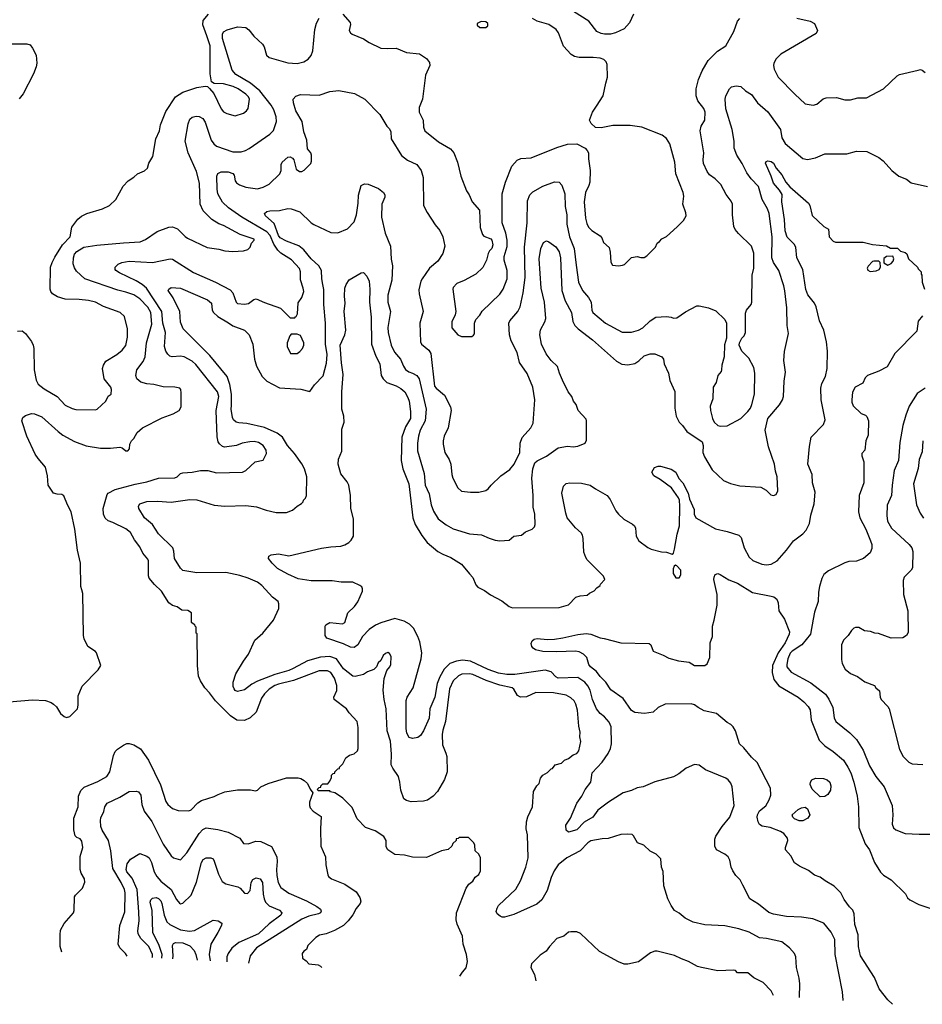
# Model space of a CAD drawing. Extents: x 997028 to 1115134, y 536408 to 618974.
# Tile 420 of 473: x 1097055 to 1104801, y 537019 to 545468. Entities that reach past the tile are written whole.
import ezdxf

# ---------------------------------------------------------------- set-up
doc = ezdxf.new("R2010")
doc.units = 0

msp = doc.modelspace()

# ---------------------------------------------------------------- linework, layer by layer
at = {"layer": '0CON10XD'}
for points in [[(1097035, 542796), (1097075, 542798), (1097105.5, 542775.5), (1097155, 542706), (1097170.5, 542675), (1097175.9, 542645.9), (1097180.2, 542465), (1097195.7, 542375.7), (1097211.9, 542341.9), (1097265, 542300.9), (1097375.9, 542235.9), (1097445, 542160), (1097505, 542131.2), (1097535, 542123.8), (1097705, 542120), (1097720, 542125), (1097792.5, 542195), (1097813.6, 542236.4), (1097840, 542255), (1097842.5, 542295), (1097836.7, 542315), (1097780.8, 542385), (1097764.4, 542475), (1097773.3, 542505), (1097795, 542537.5), (1097888.8, 542595), (1097935, 542633.8), (1097966.8, 542673.2), (1097980, 542745), (1097980, 542815), (1097955, 542920), (1097917.5, 542955), (1097775, 543008.1), (1097705, 543043.3), (1097645, 543058.5), (1097565, 543068.2), (1097445, 543070.5), (1097378.7, 543088.7), (1097336.7, 543115), (1097321.2, 543135), (1097316.2, 543155), (1097320, 543345), (1097332, 543385), (1097355, 543430), (1097422.5, 543535), (1097487.1, 543605), (1097501.1, 543688.9), (1097554.7, 543755.3), (1097585, 543781.1), (1097631.2, 543805), (1097765, 543844), (1097826.7, 543875), (1097878.8, 543925), (1097941.3, 544038.7), (1097985, 544086), (1098035, 544118), (1098065, 544146), (1098125, 544170), (1098152.5, 544195), (1098164.1, 544235.9), (1098196.7, 544295), (1098224, 544445), (1098255.7, 544514.3), (1098264, 544565), (1098308.7, 544681.3), (1098392.5, 544805), (1098455, 544847.5), (1098575, 544886.9), (1098645, 544898), (1098665, 544893.8), (1098685, 544878.8), (1098722, 544835), (1098783.4, 544703.4), (1098805, 544678.8), (1098832.7, 544662.7), (1098905, 544643.8), (1098975, 544666.2), (1099000, 544685), (1099015, 544707.5), (1099026.7, 544785), (1099018.5, 544805), (1098995, 544828.5), (1098930, 544875), (1098888, 544895), (1098805, 544916.9), (1098725, 544921.2), (1098701.2, 544935), (1098689.5, 545005), (1098688.5, 545245), (1098660.5, 545330.5), (1098626.7, 545425), (1098629.3, 545460.7), (1098674.5, 545515.5)], [(1099827.5, 545515), (1099891.2, 545445), (1099893.9, 545426.1), (1099883.3, 545375), (1099892.5, 545355), (1099907.5, 545345), (1100005, 545304.2), (1100055, 545272), (1100155, 545224), (1100215, 545220), (1100285, 545224.3), (1100375, 545185.8), (1100485, 545176), (1100545, 545136.7), (1100570.3, 545100.3), (1100575.6, 545075), (1100538, 544992), (1100510.7, 544785), (1100483.3, 544715), (1100484.4, 544675), (1100516, 544605), (1100520, 544545), (1100532, 544515), (1100650.2, 544420.2), (1100751.4, 544361.4), (1100781.9, 544325), (1100810.6, 544245), (1100840, 544125), (1100888.3, 543998.3), (1100913.3, 543965), (1100936.7, 543905), (1101000, 543835), (1101006.4, 543686.4), (1101026.1, 543626.1), (1101039.3, 543609.3), (1101098.3, 543588.3), (1101107, 543577), (1101116.1, 543536.1), (1101106.7, 543505), (1101086.7, 543485), (1101075, 543462.5), (1101062, 543405), (1101029.4, 543340.6), (1100970, 543285), (1100869.5, 543230.5), (1100807.5, 543205), (1100775, 543170), (1100771.2, 543155), (1100797.1, 542965), (1100790.8, 542935), (1100763.3, 542875), (1100762.5, 542825), (1100813.6, 542763.6), (1100845, 542750), (1100935, 542750), (1100948.3, 542761.7), (1100957.5, 542772.5), (1100958.8, 542865), (1100968.8, 542895), (1101005, 542933.3), (1101024.3, 542965.7), (1101175, 543113.8), (1101204.2, 543155), (1101237.8, 543245), (1101237.8, 543315), (1101212.5, 543405), (1101212.5, 543435), (1101237.4, 543522.6), (1101238.9, 543575), (1101228.1, 543635), (1101196.2, 543725), (1101196.2, 543975), (1101224.4, 544075), (1101277.5, 544212.5), (1101325, 544262), (1101355, 544275.8), (1101445, 544284), (1101665, 544370.8), (1101755, 544399.2), (1101835, 544403.8), (1101906.7, 544365), (1101925, 544346.7), (1101935.8, 544325), (1101935.7, 544274.3), (1101950.5, 544175), (1101947.5, 544075), (1101939.5, 544045), (1101909.6, 543985), (1101900.4, 543905), (1101910.5, 543765), (1101920.7, 543720.7), (1101936.8, 543686.8), (1101965, 543658), (1102035, 543614), (1102050.8, 543595), (1102066.2, 543555), (1102113.6, 543513.6), (1102123, 543473), (1102127, 543387), (1102143, 543363), (1102195, 543356.7), (1102229.3, 543360.7), (1102245, 543367.5), (1102305, 543426.7), (1102355, 543436.2), (1102385, 543426.2), (1102413.6, 543426.4), (1102438, 543442), (1102512.5, 543515), (1102525, 543550), (1102546.4, 543563.6), (1102565, 543587.5), (1102605, 543607.5), (1102698.3, 543691.7), (1102751.2, 543745), (1102773.8, 543785), (1102772.3, 543812.3), (1102747.1, 543885), (1102754, 543955), (1102748.6, 543985), (1102684.4, 544145), (1102677.1, 544245), (1102633.2, 544403.2), (1102605, 544450), (1102568.5, 544478.5), (1102395, 544545.6), (1102295, 544558.9), (1102145, 544558.9), (1102045, 544540.8), (1101995, 544544), (1101958.3, 544578.3), (1101946, 544605), (1101971.4, 544675), (1102003.8, 544726.2), (1102062.5, 544815), (1102084.2, 544925), (1102100, 544975), (1102096.2, 545085), (1102087.5, 545107.5), (1102067.5, 545127.5), (1102035, 545138), (1101975, 545144.3), (1101855, 545142.7), (1101815, 545153.5), (1101788.6, 545168.6), (1101721.7, 545241.7), (1101680, 545355), (1101659.2, 545385), (1101597.2, 545427.2), (1101495, 545456.5), (1101455, 545477.8)], [(1102323, 545517), (1102288.3, 545441.7), (1102241.5, 545388.5), (1102168.8, 545355), (1102125, 545342.7), (1102075, 545343.8), (1102045, 545349.5), (1102008.1, 545368.1), (1101940.5, 545455), (1101807.4, 545537.4)], [(1096965, 539614.4), (1097165, 539630.5), (1097276.6, 539626.6), (1097325, 539610), (1097345.5, 539595.5), (1097371.7, 539571.7), (1097405.9, 539515.9), (1097435, 539487.5), (1097455, 539480), (1097485, 539487.5), (1097550, 539555), (1097556.2, 539585), (1097556.7, 539665), (1097590.8, 539749.2), (1097729.5, 539890.5), (1097750, 539925), (1097713.3, 540035), (1097705, 540046.7), (1097638.8, 540088.8), (1097608, 540155), (1097602.5, 540185), (1097596.2, 540545), (1097588.8, 540575), (1097580, 540605), (1097577.5, 540805), (1097551.1, 540915), (1097529.2, 541095), (1097496, 541245), (1097464.1, 541304.1), (1097433, 541383), (1097415, 541392.5), (1097375, 541396.2), (1097345, 541406.2), (1097298.6, 541475), (1097292.5, 541555), (1097277.3, 541627.3), (1097212.2, 541702.2), (1097188.6, 541738.6), (1097115.6, 541895.6), (1097074.2, 542025), (1097082, 542055), (1097105, 542072), (1097155, 542089.2), (1097182.5, 542085), (1097245, 542059.4), (1097385, 541933.3), (1097424.2, 541904.2), (1097525, 541850), (1097625, 541811.8), (1097748.9, 541791.1), (1097835, 541791.5), (1097915, 541800), (1097935, 541793.8), (1097965, 541767.5), (1097981.7, 541768.3), (1097997.5, 541785), (1098000, 541825), (1098013.3, 541855), (1098033.3, 541875), (1098063.8, 541925), (1098108.8, 541965), (1098278.7, 542051.3), (1098373, 542087), (1098423.3, 542115), (1098440, 542145), (1098440, 542265), (1098437.5, 542295), (1098430, 542305), (1098385, 542316.2), (1098285, 542318.6), (1098205, 542337.8), (1098145, 542343.5), (1098095, 542357.5), (1098061.2, 542385), (1098051.1, 542415), (1098059.6, 542465), (1098113.5, 542536.5), (1098132.4, 542575), (1098143.4, 542696.6), (1098190, 542855), (1098181, 542955), (1098155, 543001.5), (1098085, 543073.8), (1098035, 543108), (1097965, 543131.3), (1097895.9, 543145.9), (1097614.7, 543244.7), (1097540.9, 543310.9), (1097525, 543338), (1097514.2, 543374.2), (1097515.3, 543424.7), (1097526.4, 543455), (1097545, 543477.8), (1097605, 543517.1), (1097715.4, 543534.6), (1097945, 543552.3), (1098088, 543562), (1098135, 543582.5), (1098235, 543650), (1098335, 543687.5), (1098365, 543690.8), (1098410, 543675), (1098475, 543606.7), (1098495, 543593.8), (1098663, 543513), (1098765, 543498.8), (1098815, 543483.8), (1098885, 543480), (1098975, 543483.8), (1099012.5, 543495), (1099032.5, 543515), (1099045, 543550), (1099067.5, 543575), (1099066.7, 543585), (1098945.4, 543625.4), (1098805, 543701.4), (1098765, 543715.7), (1098703.8, 543755), (1098628.3, 543828.3), (1098602.5, 543885), (1098596.4, 544066.4), (1098572.9, 544165), (1098499.5, 544325), (1098474.5, 544425), (1098499.1, 544575), (1098515, 544615.7), (1098535, 544632.2), (1098569.3, 544639.3), (1098595, 544637.3), (1098625, 544620), (1098645, 544587.5), (1098698.8, 544435), (1098721.9, 544401.9), (1098745, 544383.1), (1098885, 544334.4), (1098955, 544334.4), (1098993.3, 544345), (1099025, 544363.1), (1099202.5, 544485), (1099233.1, 544516.9), (1099257.5, 544595), (1099255.5, 544634.5), (1099234.6, 544695), (1099212.3, 544735), (1099115, 544858), (1099034.6, 544925), (1098909.4, 544999.4), (1098876.7, 545035), (1098795.9, 545305.9), (1098794.7, 545345), (1098805, 545364.4), (1098835, 545380.9), (1098925, 545406), (1098995, 545400), (1099021.3, 545381.3), (1099065, 545325.5), (1099138.8, 545258.8), (1099154, 545234), (1099172.7, 545165), (1099195, 545143.8), (1099355, 545098.5), (1099435, 545092.5), (1099494.6, 545105.4), (1099529.5, 545130.5), (1099555, 545161.2), (1099569.4, 545200.6), (1099586.5, 545385), (1099600.9, 545439.1), (1099625, 545480)], [(1101055, 545402.5), (1101072.5, 545415), (1101072.5, 545435), (1101055, 545450), (1101015, 545452), (1100980, 545435), (1100981.7, 545421.7), (1101005, 545402.5), (1101055, 545402.5)], [(1101831.7, 543361.7), (1101849.4, 543215), (1101885.8, 543145), (1101935.8, 543085), (1101959.2, 543045), (1101964.3, 542975), (1101974.2, 542955), (1102082, 542865), (1102225, 542788), (1102305, 542787.1), (1102365, 542804.2), (1102403.8, 542825), (1102465.5, 542884.5), (1102515, 542915.8), (1102605, 542922.5), (1102645, 542916), (1102665, 542906.2), (1102695, 542908.8), (1102767.7, 542962.3), (1102865, 543012), (1102885, 543014), (1102965, 542996.2), (1103029.2, 542969.2), (1103107.5, 542895), (1103120, 542865), (1103120, 542735), (1103102.3, 542677.7), (1103101.2, 542575), (1103080, 542505), (1103077.5, 542465), (1103075, 542450), (1103047.5, 542415), (1103033.3, 542355), (1103006.7, 542315), (1103003.3, 542215), (1102981.7, 542151.7), (1102982.5, 542115), (1102999.4, 542045), (1103015.6, 542015), (1103045, 541986), (1103065, 541980), (1103125, 541984), (1103245, 542046), (1103304, 542105), (1103325.4, 542134.6), (1103338.9, 542165), (1103360, 542255), (1103362.5, 542435), (1103356, 542485), (1103313.3, 542565), (1103252.5, 542625), (1103230, 542675), (1103232.5, 542695), (1103252.5, 542735), (1103273.6, 542756.4), (1103283.3, 542785), (1103285, 542950), (1103293.3, 542975), (1103331.2, 543025), (1103338, 543045), (1103340, 543275), (1103356.2, 543335), (1103356.2, 543465), (1103333.8, 543525), (1103223.2, 543633.2), (1103195, 543668.8), (1103185, 543692.5), (1103173, 543793), (1103170.8, 543885), (1103161.2, 543911.2), (1103117.7, 543967.7), (1103071.2, 544055), (1103023, 544103), (1102975.8, 544135.8), (1102954.2, 544164.2), (1102924.2, 544235), (1102920, 544265), (1102926.7, 544325), (1102894.4, 544515), (1102904.5, 544555.5), (1102935.8, 544605), (1102937.5, 544675), (1102926.2, 544705), (1102875, 544772.5), (1102860, 544815), (1102860, 544875), (1102881.2, 544955), (1102910.5, 545029.5), (1102942, 545085), (1102963, 545117), (1103043, 545197), (1103116.2, 545245), (1103183.1, 545366.9), (1103213.8, 545455), (1103235, 545477.5)], [(1103725, 545480), (1103840, 545455), (1103875.8, 545435), (1103900.6, 545375), (1103890.6, 545349.4), (1103587.7, 545172.3), (1103547.7, 545132.3), (1103527.8, 545095), (1103523.5, 545075), (1103529.5, 545045), (1103564.4, 544975), (1103708.2, 544828.2), (1103795, 544746.2), (1103865, 544735.8), (1103896.4, 544743.6), (1103951.3, 544788.7), (1103975, 544797.5), (1104065, 544800), (1104135, 544780), (1104185, 544780), (1104248.3, 544798.3), (1104323, 544797), (1104466.7, 544875), (1104585, 544986), (1104605, 544998), (1104765, 545036.2), (1104785, 545040), (1104800, 545035), (1104825.9, 545015.9)], [(1096965, 545262), (1097115, 545260), (1097145, 545251.2), (1097165.6, 545225), (1097196.5, 545165), (1097200.5, 545095), (1097196.2, 545063.8), (1097174.3, 545005), (1097085, 544831.2), (1097049.7, 544790.3)], [(1103748.5, 537077.9), (1103750, 537195), (1103744.4, 537244.4), (1103720, 537335), (1103716.8, 537426.8), (1103704, 537455), (1103661.2, 537505), (1103595.5, 537555.5), (1103463, 537583), (1103405, 537588.6), (1103315, 537638.9), (1103226.5, 537666.5), (1103105, 537692.9), (1102935, 537700), (1102835, 537724), (1102765, 537758), (1102715, 537802), (1102674.4, 537824.4), (1102645.8, 537865.8), (1102618, 537925), (1102584, 538035), (1102577.7, 538157.7), (1102563.3, 538195), (1102557, 538267), (1102518.3, 538308.3), (1102465, 538332.5), (1102412.5, 538385), (1102357.5, 538405), (1102323.3, 538465), (1102310, 538475), (1102275, 538480), (1102215, 538476.7), (1102105, 538441.2), (1102055, 538440), (1101955, 538421.4), (1101930, 538405), (1101863.7, 538336.3), (1101750.8, 538275), (1101674.7, 538215.3), (1101641.1, 538165), (1101617.1, 538107.1), (1101582.9, 537995), (1101535, 537916.2), (1101492.6, 537877.4), (1101295, 537789.2), (1101215, 537765.6), (1101195, 537765.7), (1101178, 537775), (1101152, 537795), (1101144.2, 537815), (1101151.4, 537845), (1101165, 537866), (1101311.7, 538008.3), (1101351.7, 538078.3), (1101397.5, 538195), (1101417.5, 538275), (1101412.7, 538472.7), (1101402.5, 538525), (1101404.2, 538585.8), (1101415, 538627.5), (1101456, 538715), (1101464, 538845), (1101493.3, 538895), (1101512.5, 538915), (1101525, 538960), (1101545, 538986.7), (1101585, 539007.5), (1101615, 539040), (1101626.4, 539043.6), (1101650, 539075), (1101705, 539087.5), (1101730, 539115), (1101765, 539127.5), (1101805, 539160), (1101835, 539170), (1101853.8, 539195), (1101870, 539275), (1101862, 539315), (1101864.3, 539355), (1101853.3, 539405), (1101842.4, 539542.4), (1101827.8, 539595), (1101812.6, 539622.6), (1101785, 539650), (1101745, 539672.2), (1101635, 539692.5), (1101485, 539695.3), (1101405, 539656.8), (1101353.8, 539653.8), (1101328.2, 539668.2), (1101295, 539724), (1101280, 539735), (1101175, 539758.2), (1101058.2, 539798.2), (1100945, 539848.1), (1100915.3, 539854.7), (1100849.2, 539850.8), (1100821.8, 539838.2), (1100775.9, 539794.1), (1100743.3, 539726.7), (1100710, 539445), (1100685, 539372.5), (1100680, 539335), (1100682.9, 539245), (1100713.3, 539175), (1100720, 539145), (1100722.5, 539015), (1100701.3, 538948.7), (1100639.2, 538845), (1100602.5, 538805), (1100555, 538771.4), (1100519.1, 538760.9), (1100415, 538757.5), (1100375, 538767.1), (1100352.3, 538782.3), (1100325.4, 538855.4), (1100318.5, 538925), (1100304.4, 538975), (1100256.5, 539045), (1100242.9, 539075), (1100244.7, 539164.7), (1100237.8, 539277.8), (1100209.6, 539365), (1100199.2, 539555), (1100181.5, 539635), (1100174.2, 539715.8), (1100183.8, 539815), (1100206.4, 539883.6), (1100232.5, 539915), (1100240, 539935), (1100242.5, 540005), (1100229.3, 540029.3), (1100215, 540037.5), (1100195, 540030), (1100175, 540012.5), (1100155, 539970), (1100130.7, 539949.3), (1100116.1, 539913.9), (1100095, 539893.3), (1100038.3, 539871.7), (1100005, 539848.8), (1099935, 539830.8), (1099915, 539835.8), (1099835, 539898.9), (1099773.4, 539983.4), (1099715, 540004.7), (1099635, 539998.6), (1099523.9, 539966.1), (1099400.3, 539899.7), (1099365, 539883.3), (1099245, 539850.4), (1099095, 539791.8), (1099047.1, 539765), (1098985, 539718.1), (1098925, 539704.4), (1098905, 539712.9), (1098894.4, 539725), (1098886.7, 539745), (1098886.4, 539783.6), (1098910, 539855), (1098974.5, 539965), (1099018.6, 540025), (1099073.3, 540145), (1099140, 540205), (1099233.3, 540315), (1099280, 540415), (1099280, 540455), (1099273.3, 540475), (1099225, 540514), (1099133.8, 540613.8), (1099095, 540641.1), (1099015, 540675.5), (1098945, 540698.1), (1098825, 540724.4), (1098575, 540720.9), (1098455, 540742.9), (1098435, 540761.4), (1098383.5, 540845), (1098378.6, 540908.6), (1098368.9, 540935), (1098245, 541055.5), (1098193.2, 541135), (1098127.1, 541195), (1098077.8, 541275), (1098074.4, 541295), (1098085.8, 541315), (1098145, 541334.7), (1098237, 541337), (1098355, 541326.8), (1098515, 541351.5), (1098575, 541348.2), (1098725, 541301.5), (1098815, 541293.1), (1098995, 541300), (1099087.4, 541287.4), (1099168.8, 541258.8), (1099255, 541240), (1099345, 541240), (1099395, 541258), (1099435, 541293.8), (1099473, 541317), (1099488.3, 541331.7), (1099490, 541345), (1099508.3, 541361.7), (1099517.5, 541385), (1099518.9, 541545), (1099497.9, 541615), (1099476.9, 541656.9), (1099413.6, 541745), (1099353.1, 541813.1), (1099309.2, 541885), (1099265, 541921.1), (1099155, 541970), (1099005, 542003.5), (1098935, 542007.7), (1098911.4, 542015), (1098889.5, 542035), (1098881.8, 542055), (1098869.4, 542125), (1098872.2, 542157.8), (1098873.3, 542255), (1098858, 542338), (1098835, 542405.7), (1098685.3, 542585.3), (1098456.9, 542815), (1098435, 542872.5), (1098429.1, 542965), (1098372.4, 543082.4), (1098330, 543145), (1098335, 543156.7), (1098355, 543169.2), (1098435, 543165.5), (1098665.3, 543065.2), (1098701.9, 543035), (1098706.9, 542975), (1098716.9, 542955), (1098755, 542922.7), (1098845.8, 542865.8), (1098885, 542840.9), (1098985, 542804.3), (1099023.1, 542765), (1099056.5, 542685), (1099069.4, 542555), (1099087.8, 542495), (1099136.8, 542406.8), (1099175.5, 542365.5), (1099285, 542308.6), (1099466.5, 542296.5), (1099545, 542277.5), (1099585.4, 542334.6), (1099658.3, 542411.7), (1099688.1, 542521.9), (1099692.7, 542595), (1099680.4, 542685), (1099680, 542865), (1099664.6, 543025), (1099666.1, 543153.9), (1099657.2, 543197.2), (1099648.5, 543245), (1099646.2, 543315), (1099622.7, 543355), (1099557.3, 543415), (1099492.1, 543492.1), (1099449.2, 543529.1), (1099345, 543566.4), (1099289.6, 543595), (1099275.9, 543615), (1099239.3, 543719.3), (1099164, 543785), (1099156, 543805), (1099175, 543821.4), (1099201.1, 543828.9), (1099285, 543831.5), (1099355, 543849.4), (1099385, 543845.6), (1099458.1, 543818.1), (1099555, 543725.7), (1099579.4, 543709.4), (1099725, 543642), (1099785, 543640), (1099867.3, 543672.7), (1099924, 543735), (1099944.3, 543795), (1099960, 543895), (1099961.2, 543961.2), (1099984, 544045), (1100015, 544060), (1100045, 544056), (1100135, 544019.2), (1100176, 543985), (1100188.6, 543965), (1100187.1, 543945), (1100162.9, 543885), (1100160, 543775), (1100190.8, 543635), (1100238, 543525), (1100243, 543413), (1100253.1, 543355), (1100248, 543232), (1100214.5, 543105.5), (1100214.4, 543045), (1100235.6, 542965), (1100214.5, 542825.5), (1100216.7, 542785), (1100241.8, 542675), (1100271.9, 542615), (1100324.2, 542554.2), (1100347.5, 542495), (1100365, 542467.8), (1100395, 542445.4), (1100425.3, 542435.3), (1100463.7, 542413.7), (1100483.2, 542385), (1100542.6, 542125), (1100534.8, 542025.2), (1100491.1, 541945), (1100476.9, 541895), (1100467.7, 541835), (1100468, 541768), (1100525.3, 541575.3), (1100533.1, 541475), (1100569.5, 541399.5), (1100587.1, 541305), (1100605, 541250), (1100645, 541184.4), (1100714, 541134), (1100775, 541099.4), (1100915, 541055.7), (1101018.3, 541048.3), (1101085, 541020), (1101135, 541003.3), (1101175, 540997.5), (1101255, 541002.5), (1101295, 541037.5), (1101360, 541045), (1101395, 541073.3), (1101453.9, 541096.1), (1101472.5, 541115), (1101480, 541135), (1101476.7, 541225), (1101460, 541285), (1101460, 541385), (1101448.8, 541535), (1101458.8, 541615), (1101476.7, 541665), (1101495, 541683.3), (1101575, 541721.8), (1101675, 541794.3), (1101755, 541810), (1101805.9, 541804.1), (1101845, 541808.8), (1101907.5, 541835), (1101919.3, 541860.7), (1101920, 542025), (1101915, 542040), (1101846.7, 542115), (1101830, 542165), (1101806.7, 542195), (1101793.3, 542235), (1101762, 542275), (1101712, 542375), (1101686.2, 542435), (1101671.2, 542491.2), (1101614.5, 542544.5), (1101572.3, 542602.3), (1101533.2, 542683.2), (1101519.7, 542765), (1101523.6, 542806.4), (1101561.9, 542875), (1101568.9, 542905), (1101558.1, 543045), (1101530, 543165), (1101513.3, 543415), (1101526.2, 543505), (1101550, 543555), (1101575, 543569.2), (1101595, 543562.5), (1101655, 543518.6), (1101685.2, 543475.2), (1101696.2, 543425), (1101708.6, 543145), (1101736.9, 543055), (1101790.5, 542955), (1101802.7, 542877.3), (1101818.9, 542845), (1101846.9, 542815), (1101970.8, 542720.8), (1102178, 542538), (1102222.6, 542512.6), (1102275, 542506.9), (1102333, 542517), (1102368.9, 542541.1), (1102413.8, 542585), (1102465, 542601.9), (1102505, 542600.6), (1102566.2, 542575), (1102578.8, 542555), (1102584.3, 542514.3), (1102622, 542435), (1102635, 542372.5), (1102676.8, 542276.8), (1102677.5, 542135), (1102688, 542065), (1102715, 542013.3), (1102743.8, 541985), (1102778.8, 541935), (1102912, 541845), (1102920.8, 541815), (1102917.5, 541755), (1102932.3, 541717.7), (1102998, 541605), (1103094.3, 541514.3), (1103155, 541488.8), (1103235, 541469.2), (1103415, 541456.2), (1103460.5, 541430.5), (1103500.5, 541390.5), (1103525, 541386.2), (1103547.5, 541395), (1103560, 541425), (1103556.2, 541545), (1103541.2, 541595), (1103533.8, 541655), (1103482.1, 541802.1), (1103453.1, 541945), (1103476.7, 542045), (1103575, 542162), (1103600.6, 542205), (1103610.6, 542235), (1103614.4, 542365), (1103625.6, 542445), (1103613.1, 542545), (1103619.7, 542620.3), (1103653.1, 542775), (1103641.1, 542845), (1103638.2, 542995), (1103622, 543142), (1103613.3, 543185), (1103569.5, 543315), (1103523.8, 543385), (1103510, 543425), (1103512.5, 543605), (1103485.5, 543805), (1103471.4, 543845), (1103426.7, 543926.7), (1103395, 544037.5), (1103333.1, 544103.1), (1103294.5, 544155), (1103255.4, 544235.4), (1103210, 544305), (1103187.1, 544365), (1103186.9, 544425), (1103170.6, 544525), (1103115, 544702.5), (1103108.1, 544785), (1103114.3, 544815), (1103146, 544875), (1103165, 544890.8), (1103205, 544900), (1103245, 544894), (1103285, 544858), (1103335.5, 544825.5), (1103385.6, 544755.6), (1103475, 544678.8), (1103585, 544526), (1103596.9, 544455), (1103624.3, 544405), (1103775, 544275.8), (1103815, 544268), (1103885, 544284), (1103965, 544316.2), (1104153.6, 544316.4), (1104235, 544338.8)], [(1100832.2, 537261.3), (1100854.2, 537295.8), (1100887.5, 537332.5), (1100898.8, 537385), (1100890, 537445), (1100860, 537535), (1100856, 537605), (1100807.8, 537707.8), (1100800, 537745), (1100804.3, 537805), (1100885.7, 538015), (1100908.8, 538051.2), (1100943.3, 538075), (1100965, 538110), (1100996.4, 538133.6), (1101010, 538165), (1101010, 538275), (1100996.4, 538306.4), (1100962.5, 538335), (1100960, 538385), (1100952.5, 538405), (1100905, 538450), (1100825, 538450), (1100818.3, 538441.7), (1100801.7, 538438.3), (1100800, 538425), (1100771.7, 538398.3), (1100762.5, 538375), (1100732.3, 538347.7), (1100675, 538336), (1100545, 538280), (1100425, 538282.5), (1100357.7, 538297.7), (1100275, 538304), (1100213.3, 538345), (1100200.7, 538370.7), (1100200, 538425), (1100179.5, 538459.5), (1100105, 538508), (1100023.3, 538535), (1099950.8, 538610.8), (1099909.3, 538709.3), (1099829.3, 538789.3), (1099774, 538824), (1099760, 538835), (1099723, 538843), (1099715, 538850), (1099615, 538850), (1099610, 538865), (1099625, 538880), (1099638.3, 538881.7), (1099640, 538895), (1099655, 538910), (1099698.3, 538911.7), (1099717, 538933), (1099730, 538965), (1099730, 538985), (1099745, 539000), (1099758.3, 539001.7), (1099760, 539015), (1099785, 539040), (1099798.3, 539041.7), (1099800, 539055), (1099828.3, 539081.7), (1099852.5, 539135), (1099885, 539157.5), (1099925, 539167.5), (1099952.5, 539195), (1099960, 539215), (1099960, 539395), (1099950, 539445), (1099880.9, 539520.9), (1099860, 539555), (1099752.2, 539635), (1099750.5, 539655), (1099776.7, 539713.3), (1099776.7, 539755), (1099757.2, 539817.2), (1099726.1, 539866.1), (1099695, 539879.6), (1099625, 539880.4), (1099403.6, 539796.4), (1099275, 539767.3), (1099245, 539755.2), (1099196.6, 539723.4), (1099155, 539682.2), (1099130, 539645), (1099108.2, 539585), (1099083.6, 539526.4), (1099033.2, 539476.8), (1098984.3, 539455.7), (1098917.6, 539457.6), (1098865, 539494.5), (1098735, 539624), (1098685, 539692), (1098644.2, 539735), (1098605.8, 539795), (1098590, 539835), (1098580, 539925), (1098577.5, 540197.5), (1098570, 540205), (1098570, 540255), (1098560, 540265), (1098558.3, 540278.3), (1098545, 540280), (1098530, 540295), (1098528.3, 540378.3), (1098497, 540397), (1098445, 540402.5), (1098405, 540430), (1098365, 540440), (1098335, 540463.3), (1098272, 540565), (1098210.3, 540620.3), (1098166.4, 540676.4), (1098160, 540695), (1098160, 540825), (1098155, 540840), (1098110.8, 540890.8), (1098085.7, 540945.7), (1098038.8, 541005), (1098005, 541066.7), (1097965, 541098), (1097855, 541152.9), (1097815, 541168.6), (1097789.4, 541189.4), (1097773.6, 541225), (1097770.9, 541275), (1097805.6, 541394.4), (1097815, 541406), (1097875, 541437.5), (1098046.4, 541483.6), (1098145, 541501.9), (1098245, 541532.9), (1098385, 541537.5), (1098405, 541546.2), (1098435, 541573.8), (1098455, 541580), (1098535, 541584.2), (1098605, 541600), (1098669.5, 541599.5), (1098745, 541580), (1098965.9, 541584.1), (1098995, 541600), (1099076.4, 541673.6), (1099145, 541687.5), (1099173.3, 541745), (1099171.2, 541775), (1099143.3, 541815), (1099105, 541839.2), (1099067.6, 541847.6), (1099030, 541845), (1098965, 541834.2), (1098916.6, 541813.4), (1098811.1, 541801.1), (1098795, 541805.6), (1098768.7, 541828.7), (1098757.8, 541845), (1098748.6, 541888.6), (1098742.2, 542115), (1098764.5, 542235), (1098751.5, 542275), (1098565, 542510), (1098535, 542538.5), (1098465, 542575.5), (1098435, 542581.2), (1098363.8, 542573.8), (1098341.9, 542581.9), (1098325, 542597.5), (1098309.5, 542625), (1098298.8, 542665), (1098304.7, 542784.7), (1098284.1, 542865), (1098274.7, 542965), (1098143.7, 543163.7), (1098106.5, 543196.5), (1098055, 543226.2), (1097910, 543295), (1097880.8, 543315), (1097874.2, 543325), (1097874, 543345), (1097900.3, 543369.7), (1097932.5, 543385), (1097995, 543396.5), (1098195, 543384.6), (1098345, 543415.5), (1098365, 543413.5), (1098545, 543297.8), (1098733.8, 543215), (1098859.7, 543149.7), (1098884.3, 543124.3), (1098912, 543045), (1098925, 543032.5), (1098985, 543027.5), (1099017, 543033), (1099065, 543067.5), (1099085, 543073.3), (1099155, 543040.8), (1099292.7, 542992.7), (1099375, 542910), (1099415, 542910), (1099421.7, 542918.3), (1099428.3, 542921.7), (1099437.5, 542945), (1099445, 543040), (1099476.8, 543083.2), (1099492.5, 543135), (1099488.6, 543165), (1099464, 543235), (1099465.6, 543305), (1099455, 543332), (1099387.7, 543407.7), (1099296.2, 543466.2), (1099270.5, 543490.5), (1099235, 543543.2), (1099204.1, 543615), (1099175, 543649.2), (1098961.1, 543775), (1098846.9, 543855), (1098795, 543902.9), (1098756.5, 543975), (1098749.5, 544015), (1098747.5, 544125), (1098755, 544148.8), (1098785, 544163.1), (1098845, 544163.1), (1098885, 544148), (1098896.2, 544135), (1098904, 544085), (1098915, 544068.8), (1098940.9, 544050.9), (1098995, 544030), (1099095, 544015.8), (1099145, 544032), (1099195, 544058), (1099286, 544145), (1099300, 544175), (1099300, 544225), (1099306, 544245), (1099355, 544290), (1099375, 544292), (1099395, 544280), (1099406, 544265), (1099428.8, 544185), (1099455, 544166.2), (1099475, 544166.7), (1099495, 544176.7), (1099552.5, 544235), (1099560, 544255), (1099560, 544305), (1099552.5, 544325), (1099525, 544360), (1099518.1, 544435), (1099493.5, 544505), (1099478.1, 544595), (1099425, 544686.7), (1099404.2, 544755), (1099401.2, 544785), (1099425, 544811.2), (1099465.8, 544825.8), (1099625, 544820), (1099715, 544852.5), (1099795, 544860), (1099927.5, 544835), (1100015.8, 544785.8), (1100145.8, 544655.8), (1100206, 544556), (1100226.7, 544535), (1100239.3, 544509.3), (1100242.5, 544445), (1100332.1, 544302.1), (1100383.4, 544263.4), (1100463.3, 544225), (1100499.2, 544175), (1100518.6, 544115), (1100521.2, 543875), (1100552, 543815), (1100619.3, 543709.3), (1100660.2, 543660.2), (1100685.4, 543605), (1100703.1, 543525), (1100687, 543463), (1100644.6, 543395.4), (1100573, 543337), (1100507.5, 543245), (1100497.5, 543225), (1100480.8, 543150.8), (1100482.9, 543115), (1100517.5, 542965), (1100490, 542865), (1100495.7, 542705), (1100504.2, 542685), (1100565, 542633.5), (1100582.6, 542602.6), (1100614.6, 542324.6), (1100627.5, 542305), (1100700, 542245), (1100751.9, 542145), (1100756.9, 542115), (1100731.4, 541965), (1100698.6, 541895), (1100688.6, 541855), (1100688.6, 541825), (1100704.2, 541755), (1100739.2, 541695), (1100754.2, 541655), (1100762.9, 541565), (1100772.5, 541535), (1100815, 541450), (1100846.7, 541423.3), (1100925, 541412.5), (1100995, 541412.5), (1101055, 541428), (1101075, 541441.2), (1101100, 541475), (1101182.9, 541555), (1101262.3, 541607.7), (1101297.5, 541655), (1101345.6, 541755), (1101351.1, 541835), (1101366.6, 541883.4), (1101442, 541965), (1101460, 542005), (1101477.1, 542205), (1101459.2, 542315), (1101411.3, 542431.3), (1101345.5, 542525.5), (1101322.8, 542612.8), (1101273.8, 542713.8), (1101259.5, 542765), (1101253.1, 542865), (1101262.2, 542885), (1101296.6, 542923.4), (1101331.1, 542965), (1101350.5, 543005), (1101376.2, 543125), (1101393.3, 543255), (1101387.3, 543515), (1101409.5, 543725), (1101413.3, 543915), (1101431.4, 543965), (1101458.3, 543991.7), (1101545, 544039.1), (1101645, 544077.8), (1101684.4, 544074.4), (1101707.7, 544047.7), (1101734.5, 543975), (1101737.3, 543865), (1101749.1, 543795), (1101750.9, 543715), (1101773.3, 543605), (1101814.7, 543505), (1101831.7, 543361.7)], [(1104235, 544338.8), (1104325, 544336), (1104427, 544287), (1104465, 544256.7), (1104538.8, 544175), (1104598.8, 544125), (1104665, 544098.8), (1104705, 544068.8), (1104845, 544037.5)], [(1104122.7, 537050.4), (1104121.2, 537055), (1104115.7, 537125), (1104054.3, 537445), (1104049.2, 537575), (1104019.1, 537639.1), (1103955.5, 537715.5), (1103862.4, 537752.4), (1103765, 537767.8), (1103635, 537771.5), (1103525, 537791.8), (1103485, 537807.8), (1103395, 537877.5), (1103321.2, 537925), (1103260.8, 538040.8), (1103237.3, 538087.3), (1103201.2, 538125), (1103175.8, 538165.8), (1103161.2, 538195), (1103148.8, 538255), (1103133.8, 538285), (1103105, 538308), (1103035, 538343.8), (1103020, 538375), (1103020.6, 538435), (1103029.3, 538460.7), (1103083.9, 538546.1), (1103149.4, 538625), (1103187.8, 538725), (1103170, 538885), (1103157.4, 538917.4), (1103135, 538944), (1103115, 538958.6), (1102940.3, 539030.3), (1102885, 539070), (1102845, 539076.7), (1102775, 539046.2), (1102712.3, 538997.7), (1102665, 538972), (1102505, 538929.2), (1102405, 538885.8), (1102355, 538876), (1102305, 538854), (1102235, 538834), (1102106.9, 538753.1), (1102017.5, 538685), (1101974.6, 538625), (1101899.2, 538580.8), (1101835, 538515.6), (1101765, 538496.2), (1101745, 538512.5), (1101742.5, 538555), (1101780.6, 538615), (1101835.5, 538745), (1101878.1, 538805), (1101906.4, 538863.6), (1101955.5, 538924.5), (1101968.6, 539005), (1102052.9, 539097.1), (1102105, 539170.8), (1102125.6, 539215), (1102133.1, 539255), (1102130.9, 539400.9), (1102115, 539441.2), (1102074.2, 539485), (1102035, 539515.6), (1102003.8, 539555), (1101970.8, 539635), (1101951.2, 539715), (1101932, 539752), (1101905, 539783.3), (1101844.6, 539824.6), (1101675, 539818.9), (1101655, 539830), (1101615, 539872.9), (1101565, 539886.7), (1101305, 539849.2), (1101235, 539848.4), (1101165, 539861.9), (1101075, 539891.7), (1100925, 539963.1), (1100855, 539971.9), (1100802, 539965), (1100746.1, 539943.9), (1100698.2, 539895), (1100659.6, 539830.4), (1100638.2, 539771.8), (1100616.8, 539655), (1100574.6, 539555), (1100570, 539475), (1100520.8, 539365), (1100495, 539325.6), (1100470.9, 539309.1), (1100425, 539299.4), (1100397.9, 539307.9), (1100378.1, 539345), (1100371.5, 539385), (1100370.5, 539625), (1100380, 539655), (1100432.2, 539735), (1100501.4, 539985), (1100505.6, 540035), (1100488.3, 540128.3), (1100472.5, 540175), (1100435, 540245.7), (1100399.8, 540279.8), (1100355, 540307.1), (1100275, 540328.6), (1100155, 540291.9), (1100108, 540272), (1100054.6, 540235.4), (1099997.1, 540175), (1099957.8, 540105), (1099925, 540079.5), (1099895, 540083.6), (1099835, 540112.2), (1099691.2, 540161.2), (1099676.7, 540185), (1099676.4, 540263.6), (1099683.3, 540275), (1099715, 540295.6), (1099825, 540283.8), (1099845, 540296.7), (1099871.3, 540378.7), (1099926.9, 540433.1), (1099956.1, 540473.9), (1099997.5, 540565), (1099998, 540585), (1099990.5, 540600.5), (1099974.2, 540614.2), (1099915, 540640.8), (1099812.6, 540642.6), (1099735, 540654.4), (1099555, 540654.4), (1099445, 540671.1), (1099355, 540710.6), (1099268, 540758), (1099221.4, 540805), (1099190, 540845), (1099193.8, 540865), (1099212.7, 540877.3), (1099275, 540885.5), (1099365, 540866.2), (1099645, 540932.9), (1099725, 540945.6), (1099810.3, 540949.7), (1099845, 540960.8), (1099879.1, 540980.9), (1099899.1, 541000.9), (1099918.8, 541035), (1099920, 541185), (1099895.7, 541275), (1099893.1, 541385), (1099878.1, 541475), (1099865, 541502), (1099810.2, 541570.2), (1099787.1, 541655), (1099791.7, 541698.3), (1099818, 541765), (1099820, 541955), (1099840, 542015), (1099836.7, 542065), (1099820, 542125), (1099820, 542275), (1099830, 542425), (1099815.4, 542525), (1099804.7, 542675), (1099845.8, 542764.2), (1099852.3, 542805), (1099839.1, 542965), (1099846.7, 543035), (1099841.1, 543095), (1099844.5, 543165.5), (1099855.8, 543195), (1099883.5, 543236.5), (1099985, 543295.7), (1100005, 543298.6), (1100035, 543268), (1100054.5, 543224.5), (1100060, 543155), (1100057.2, 543045), (1100071.5, 542915), (1100073.1, 542685), (1100111.1, 542581.1), (1100144.7, 542514.7), (1100157.8, 542415), (1100173.3, 542385), (1100206.1, 542356.1), (1100285, 542325.5), (1100325, 542303.1), (1100359.4, 542275), (1100386.5, 542225), (1100396.5, 542195), (1100410, 542105), (1100407.5, 542045), (1100365.3, 541974.7), (1100335.6, 541884.4), (1100327.5, 541685), (1100342, 541615), (1100395.4, 541485), (1100429.4, 541195), (1100448.6, 541135), (1100505, 541042), (1100551.4, 540981.4), (1100643.8, 540905), (1100685, 540881.4), (1100754.5, 540854.5), (1100845, 540796), (1100913.9, 540713.9), (1100942.8, 540682.8), (1100969.7, 540619.7), (1100987.6, 540597.6), (1101045, 540569.2), (1101095, 540532), (1101192.3, 540482.3), (1101255, 540433.8), (1101285, 540422), (1101685, 540423.8), (1101763.6, 540446.4), (1101827.3, 540512.7), (1101863.6, 540523.6), (1101925, 540530), (1101945, 540547.5), (1101985, 540567.5), (1102007, 540593), (1102036.4, 540613.6), (1102040, 540625), (1102077.5, 540665), (1102065, 540692.5), (1101925, 540833.3), (1101913, 540853), (1101895, 540900), (1101891.9, 541015), (1101885.6, 541045), (1101874.3, 541065), (1101825, 541109.2), (1101754.4, 541195), (1101741.5, 541235), (1101708.6, 541405), (1101721.2, 541465), (1101745, 541487.1), (1101775, 541492.9), (1101875, 541492.5), (1101950, 541475), (1101995, 541441.2), (1102095.9, 541385.9), (1102122.3, 541352.3), (1102172, 541255), (1102193.8, 541225), (1102240.9, 541180.9), (1102315, 541140), (1102330, 541125), (1102340, 541105), (1102344, 541035), (1102368.8, 540995), (1102445, 540938), (1102475, 540924), (1102562.3, 540902.3), (1102605, 540898.8), (1102655, 540882.5), (1102665, 540890), (1102675.6, 540924.4), (1102697.8, 541052.2), (1102717.8, 541125), (1102720.8, 541295), (1102716.2, 541345), (1102710, 541365), (1102650, 541450), (1102552.3, 541522.3), (1102497.5, 541555), (1102480, 541585), (1102504.1, 541625.9), (1102535, 541636.2), (1102555, 541636.2), (1102645, 541610.8), (1102685, 541586.2), (1102712.5, 541532.5), (1102746.2, 541495), (1102792.5, 541405), (1102804, 541355), (1102843.3, 541265), (1102843.9, 541223.9), (1102856.7, 541195), (1103025, 541098.6), (1103126.8, 541076.8), (1103226.7, 541045), (1103245.6, 541025.6), (1103272, 540935), (1103316, 540855), (1103347.8, 540827.8), (1103423.3, 540795), (1103465, 540790.5), (1103505, 540796.5), (1103555.3, 540824.7), (1103635, 540915.8), (1103695, 540996), (1103774.5, 541055.5), (1103805, 541088), (1103832.5, 541145), (1103844.4, 541215.6), (1103874.2, 541315), (1103880.8, 541415), (1103860, 541495), (1103856, 541565), (1103820, 541655), (1103832.2, 541805), (1103847.5, 541885), (1103952.5, 541995), (1103967.5, 542035), (1103933.1, 542205), (1103929.5, 542305), (1103938.1, 542345), (1103970.8, 542405), (1103984.3, 542475), (1103986.9, 542625), (1103980, 542705), (1103956, 542805), (1103920, 542885), (1103891.4, 543005), (1103876.3, 543036.3), (1103817.6, 543107.6), (1103802.1, 543152.1), (1103776.7, 543325), (1103725.6, 543425), (1103716.3, 543516.3), (1103702, 543542), (1103642.6, 543602.6), (1103624.4, 543655), (1103619.2, 543755), (1103595.7, 543904.3), (1103598.8, 543968.8), (1103575.6, 544005.6), (1103523.1, 544065), (1103504.3, 544125), (1103454, 544236), (1103460, 544250), (1103475, 544256), (1103505, 544250.8), (1103525, 544238), (1103546, 544195), (1103595, 544136.2), (1103629.2, 544075), (1103663, 544033), (1103825.8, 543895), (1103835.8, 543875), (1103855, 543787.5), (1103955, 543693.3), (1103995, 543670), (1104002.5, 543605), (1104035, 543567.5), (1104055, 543560), (1104295, 543560), (1104375, 543540), (1104495, 543528), (1104528.3, 543508.3), (1104587, 543507), (1104613, 543483), (1104655, 543470), (1104668.3, 543458.3), (1104682.5, 543415), (1104760, 543345), (1104765, 543330), (1104790, 543305), (1104790, 543285), (1104797.5, 543275), (1104800, 543215), (1104820, 543155)], [(1104355, 543306.7), (1104405, 543312), (1104430, 543325), (1104442.5, 543345), (1104440, 543385), (1104427.5, 543397.5), (1104385, 543397.5), (1104375, 543392.5), (1104337, 543353), (1104327.5, 543335), (1104335, 543317.5), (1104355, 543306.7)], [(1104505, 543362.5), (1104532.5, 543375), (1104550, 543395), (1104557.5, 543415), (1104548.3, 543438.3), (1104493, 543437), (1104471.7, 543418.3), (1104471.7, 543381.7), (1104505, 543362.5)], [(1104802.3, 542927.7), (1104765, 542880), (1104753.6, 542796.4), (1104565.9, 542604.1), (1104499.7, 542490.3), (1104429.1, 542450.9), (1104331.2, 542415), (1104310.8, 542395), (1104291.2, 542348.8), (1104223.8, 542315), (1104203.3, 542273.3), (1104196.4, 542206.4), (1104196.7, 542185), (1104207.5, 542155), (1104275, 542087.5), (1104313.6, 542073.6), (1104323.9, 542063.9), (1104340, 542025), (1104335.8, 541904.2), (1104316.7, 541855), (1104307, 541773), (1104282.5, 541745), (1104283.3, 541725), (1104300, 541675), (1104300, 541495), (1104260, 541385), (1104252.9, 541245), (1104264.2, 541195), (1104316.3, 541096.3), (1104357.6, 540997.6), (1104367.5, 540965), (1104368.9, 540931.1), (1104355, 540894.2), (1104296.7, 540845), (1104235, 540820.8), (1104171.2, 540818.8), (1104135, 540808), (1103995, 540738), (1103955, 540706.7), (1103937.9, 540672.1), (1103920, 540605), (1103910.5, 540555), (1103907.5, 540475), (1103875.6, 540385), (1103865.4, 540324.6), (1103841.2, 540195), (1103766.7, 540105), (1103685, 540050.7), (1103668.3, 540031.7), (1103646.7, 539985), (1103637.5, 539935), (1103639.7, 539915), (1103675, 539870.4), (1103845, 539777.5), (1103969.2, 539679.2), (1103997.6, 539637.6), (1104032.5, 539565), (1104043.9, 539476.1), (1104060, 539445), (1104179.1, 539349.1), (1104235, 539291.2), (1104295, 539198.8), (1104346.7, 539065), (1104403.1, 538975), (1104474.2, 538885), (1104542.9, 538725), (1104546.9, 538645), (1104542, 538565), (1104554.3, 538534.3), (1104573.3, 538515), (1104655, 538483.8), (1104775, 538480), (1104865, 538480)], [(1099435, 542603.3), (1099459.5, 542620.5), (1099482.3, 542647.7), (1099494, 542675), (1099492, 542695), (1099465, 542757.5), (1099435, 542770), (1099385, 542770), (1099372.5, 542755), (1099348.8, 542695), (1099348.8, 542665), (1099380, 542605), (1099435, 542603.3)], [(1104825, 542306.9), (1104758.1, 542261.9), (1104689.3, 542150.7), (1104659.2, 542075), (1104634.6, 541985.4), (1104608.6, 541841.4), (1104597.3, 541685), (1104560.9, 541599.1), (1104543.4, 541473.4), (1104535.9, 541384.1), (1104498.6, 541301.4), (1104496.2, 541215), (1104503.8, 541165), (1104535.7, 541105), (1104688.6, 540965), (1104710, 540935), (1104720, 540905), (1104716.2, 540765), (1104705.8, 540744.2), (1104646.4, 540683.6), (1104636.7, 540655), (1104640, 540535), (1104676.2, 540395), (1104679.3, 540210.7), (1104665.9, 540184.1), (1104635, 540162.5), (1104535, 540160), (1104425, 540200), (1104395, 540203.3), (1104357.7, 540217.7), (1104305, 540223.8), (1104255, 540251.2), (1104226.4, 540253.6), (1104212.5, 540247.5), (1104192.5, 540227.5), (1104166.2, 540185), (1104125, 540143.8), (1104107.3, 540102.7), (1104107.3, 539977.3), (1104112.9, 539945), (1104138.8, 539895), (1104185, 539856.7), (1104245, 539833.3), (1104307.5, 539785), (1104390, 539755), (1104403.6, 539733.6), (1104435, 539710), (1104440, 539655), (1104447.5, 539635), (1104505.9, 539575.9), (1104517.5, 539555), (1104604.5, 539204.5), (1104636.6, 539146.6), (1104685, 539098), (1104715, 539084), (1104805, 539075.8)], [(1104804.4, 541855), (1104798.7, 541761.3), (1104775.4, 541694.6), (1104765, 541617.5), (1104725.6, 541485), (1104750.8, 541305), (1104782, 541235), (1104811.1, 541191.1)], [(1102715, 540680), (1102730, 540705), (1102730, 540745), (1102695, 540782.5), (1102683, 540787), (1102671.7, 540778.3), (1102663.9, 540756.1), (1102663.8, 540715), (1102685, 540680), (1102715, 540680)], [(1104545.9, 537019), (1104506.7, 537056.7), (1104432.2, 537152.2), (1104390.3, 537250.3), (1104271.9, 537435), (1104254.4, 537515), (1104251.1, 537615), (1104220.8, 537705), (1104217.5, 537795), (1104205.7, 537825.7), (1104176.2, 537855), (1104129.5, 537919.5), (1104103.3, 537975), (1104045, 538033.3), (1103967.7, 538077.7), (1103925, 538110), (1103875, 538126.7), (1103825, 538166.2), (1103745.8, 538205.8), (1103705, 538233.8), (1103671.7, 538291.7), (1103628, 538345), (1103626, 538365), (1103646.9, 538425), (1103644.4, 538445), (1103613.6, 538483.6), (1103582.9, 538502.9), (1103495, 538536.5), (1103426.4, 538546.4), (1103405, 538562), (1103392.5, 538585), (1103383.1, 538625), (1103385.6, 538645), (1103405, 538678), (1103459.1, 538720.9), (1103488, 538775), (1103500, 538815), (1103497.5, 538875), (1103385, 539093.8), (1103335, 539139.2), (1103269.5, 539219.5), (1103232.9, 539255), (1103198, 539365), (1103179.1, 539399.1), (1103159.1, 539419.1), (1103125, 539438), (1103035, 539513.3), (1102928.3, 539538.3), (1102877.5, 539565), (1102845, 539590), (1102816.1, 539596.1), (1102595, 539596), (1102533.3, 539565), (1102492.7, 539527.3), (1102416.4, 539513.6), (1102335, 539521.9), (1102305, 539539.2), (1102235, 539642.5), (1102127.8, 539717.8), (1102083.9, 539783.9), (1102035, 539830.6), (1102004.1, 539874.1), (1101952.7, 539915), (1101940, 539935), (1101920.6, 539995), (1101893.8, 540023.8), (1101855, 540043.3), (1101825, 540049.5), (1101665, 540043.1), (1101545, 540047.1), (1101481.4, 540061.4), (1101460, 540075), (1101449.7, 540089.7), (1101444.3, 540115), (1101452.8, 540137.2), (1101468.7, 540151.3), (1101495, 540159.4), (1101585, 540150.5), (1101645, 540152.2), (1101717.4, 540162.6), (1101845, 540192.9), (1101915, 540201.5), (1101955, 540196.7), (1102037.5, 540165), (1102069.4, 540159.4), (1102215, 540120), (1102456.1, 540116.1), (1102472.5, 540105), (1102490.7, 540050.7), (1102575.9, 540015.9), (1102625, 539988.8), (1102707.3, 539967.3), (1102800, 539955), (1102845, 539926.7), (1102935, 539927.5), (1102955, 539940), (1102976.2, 539995), (1102980.5, 540119.5), (1103000, 540175), (1103000, 540265), (1103016.2, 540315), (1103041.1, 540445), (1103040.5, 540535), (1103012.9, 540665), (1103014.3, 540685.7), (1103024.1, 540705.9), (1103045, 540716.2), (1103065, 540708), (1103140.6, 540660.6), (1103215, 540632), (1103345, 540552.9), (1103505, 540520), (1103525.6, 540515.6), (1103553.8, 540495), (1103563.8, 540465), (1103570, 540395), (1103618, 540325), (1103660.6, 540215), (1103657.8, 540195), (1103625, 540121.9), (1103564.3, 540035.7), (1103514.5, 539925), (1103511.8, 539865), (1103527.4, 539807.4), (1103570.8, 539750.8), (1103735.8, 539655), (1103785, 539615.6), (1103821.1, 539575), (1103838.1, 539545), (1103847.6, 539457.6), (1103916.9, 539286.9), (1103965, 539237.1), (1104035, 539189.4), (1104125, 539114.3), (1104163.3, 539053.3), (1104187.3, 539005), (1104213.8, 538925), (1104241.5, 538805), (1104253.1, 538715), (1104257.5, 538535), (1104311.4, 538395), (1104348, 538345), (1104391.4, 538235), (1104443.2, 538153.2), (1104468.3, 538128.3), (1104535, 538086), (1104655.7, 537965.7), (1104675, 537933.3), (1104694.3, 537914.3), (1104772.5, 537875), (1104875, 537840.8)], [(1097415.8, 537465.1), (1097403.1, 537515), (1097401.1, 537615), (1097405.6, 537654.4), (1097437.3, 537712.7), (1097516.7, 537805), (1097523.3, 537825), (1097525, 537940), (1097533.6, 537956.4), (1097592.5, 538015), (1097613.6, 538066.4), (1097611.2, 538095), (1097580.8, 538145), (1097572.9, 538175), (1097573, 538287), (1097596, 538365), (1097589.3, 538419.3), (1097575, 538440), (1097545, 538450), (1097530, 538465), (1097520, 538515), (1097520, 538615), (1097557.1, 538715), (1097560.6, 538805), (1097579.4, 538855), (1097608.6, 538881.4), (1097725, 538930), (1097801.1, 538975), (1097827.7, 539015), (1097860.4, 539155), (1097875, 539187.1), (1097895, 539209.4), (1097945, 539241.9), (1097975, 539255.7), (1097995, 539257.5), (1098034.3, 539244.3), (1098091.2, 539211.2), (1098159.2, 539115), (1098262.8, 538902.8), (1098310, 538760), (1098326, 538735), (1098365, 538699.2), (1098415, 538680.8), (1098505, 538679.2), (1098525, 538687.5), (1098583.5, 538746.5), (1098615, 538767.5), (1098725, 538802.2), (1098759.2, 538819.2), (1098815, 538841.5), (1098925, 538859.5), (1099035, 538860), (1099079.3, 538850.7), (1099095, 538857.5), (1099123.9, 538886.1), (1099187.5, 538915), (1099343.6, 538963.6), (1099445, 538963.8), (1099467.7, 538957.7), (1099495, 538938.8), (1099524.1, 538914.1), (1099546.4, 538866.4), (1099570, 538835), (1099542, 538755), (1099542, 538725), (1099548.8, 538705), (1099573.3, 538675), (1099641.7, 538631.7), (1099636.7, 538525), (1099640, 538375), (1099678, 538285), (1099682.5, 538215), (1099699.7, 538129.7), (1099706.2, 538115), (1099730, 538095), (1099845, 538050), (1099942.8, 537982.8), (1099975, 537936.2), (1099983.3, 537905), (1099976.5, 537885), (1099941.7, 537841.7), (1099914, 537786), (1099874.2, 537735), (1099833.4, 537696.6), (1099757.6, 537652.4), (1099685, 537624), (1099627.7, 537612.3), (1099595, 537593.3), (1099527.5, 537525), (1099515, 537490), (1099493.6, 537476.4), (1099480, 537455), (1099482.5, 537415), (1099513, 537393), (1099535, 537367.5), (1099615, 537357.5), (1099636.4, 537346.4), (1099648.1, 537334.7)], [(1103925, 538800), (1103854.5, 538864.5), (1103839.2, 538905), (1103840.8, 538925), (1103854.4, 538945.6), (1103885, 538958.6), (1103952.4, 538957.6), (1103985, 538945.6), (1104007.1, 538925), (1104017.5, 538895), (1104014.1, 538855.9), (1103989.7, 538820.3), (1103965, 538801.2), (1103925, 538800)], [(1097978.4, 537432.5), (1097962.5, 537455), (1097914, 537505), (1097900, 537535), (1097913.3, 537695), (1097957.4, 537812.6), (1097958.7, 537975), (1097953.2, 538005), (1097925.3, 538065), (1097854.6, 538185), (1097836.5, 538335), (1097818.1, 538425), (1097763.1, 538513.1), (1097750.6, 538545), (1097747.1, 538595), (1097751.7, 538618.3), (1097777.4, 538672.6), (1097785.6, 538715), (1097805, 538744.3), (1097913.7, 538796.3), (1097993.3, 538845), (1098052.8, 538847.2), (1098075, 538842.2), (1098094.7, 538814.7), (1098103.9, 538735), (1098123.8, 538675), (1098187.4, 538587.4), (1098285, 538394), (1098353.5, 538293.5), (1098375, 538276.2), (1098435, 538257.5), (1098490.2, 538319.8), (1098595, 538485.7), (1098625, 538518.1), (1098655, 538532.9), (1098755, 538519.2), (1098845, 538497.5), (1098945, 538443.3), (1098975, 538400), (1099015, 538397.5), (1099080.5, 538419.5), (1099125, 538415.8), (1099214.5, 538374.5), (1099260.6, 538285), (1099265.6, 538245), (1099257.3, 538175), (1099260.4, 538125), (1099273.2, 538065), (1099295, 538022.5), (1099365, 537973.3), (1099515, 537906.9), (1099605, 537858), (1099635, 537836.2), (1099641.7, 537818.3), (1099637.5, 537805), (1099620, 537795), (1099535, 537776.8), (1099475, 537750.4), (1099087.8, 537505), (1099033.1, 537435), (1099018, 537372.4)], [(1103775, 538593.3), (1103744.6, 538594.6), (1103705, 538610.6), (1103688.6, 538625), (1103684.4, 538645), (1103735, 538690), (1103765, 538705.8), (1103795, 538711.2), (1103815, 538697.5), (1103835.7, 538645), (1103820, 538615), (1103775, 538593.3)], [(1098191.4, 537420.2), (1098193, 537425), (1098193.9, 537445), (1098164, 537515), (1098095, 537582.5), (1098072.7, 537622.7), (1098069.2, 537650.8), (1098078.6, 537735), (1098077.2, 537812.8), (1098061.6, 538005), (1098020.6, 538100.6), (1097975.3, 538155), (1097968.2, 538175), (1097976.3, 538223.6), (1098005, 538265.7), (1098085, 538313.8), (1098145, 538291.4), (1098165, 538276.9), (1098185.3, 538235.3), (1098209.3, 538155), (1098231.5, 538115), (1098265, 538076.4), (1098353.2, 538003.2), (1098399.1, 537919.1), (1098425, 537886.7), (1098435, 537882.5), (1098455, 537886.7), (1098525.6, 537955), (1098571.8, 538068.2), (1098615.5, 538235), (1098628.8, 538261.2), (1098655, 538276.9), (1098695, 538275.7), (1098715, 538266), (1098725, 538246.7), (1098761.2, 538135), (1098793.2, 538073.2), (1098825, 538053.8), (1098927.7, 538027.7), (1098946.9, 538015), (1098985, 537971.9), (1099008.8, 537971.2), (1099033.3, 537995), (1099040.5, 538065), (1099055, 538091.1), (1099085, 538103.8), (1099117.1, 538095), (1099139.5, 538065), (1099144.6, 537965), (1099152.1, 537925), (1099165, 537895.8), (1099195.8, 537865), (1099285, 537826.5), (1099305.7, 537805), (1099296.9, 537785), (1099195, 537710.4), (1099105, 537623.6), (1098935, 537548.2), (1098875, 537499.4), (1098842.7, 537455), (1098832.9, 537425), (1098833, 537383.1)], [(1098274.3, 537415.4), (1098276.9, 537445), (1098250.2, 537525), (1098197.5, 537635), (1098190.4, 537825), (1098175.7, 537895), (1098180.8, 537915), (1098195, 537929.2), (1098225, 537934.4), (1098246.4, 537926.4), (1098265, 537905.7), (1098273.8, 537885), (1098293.2, 537783.2), (1098316.4, 537726.4), (1098342.8, 537702.8), (1098435, 537657.1), (1098512.9, 537647.1), (1098555, 537653.3), (1098715, 537741.4), (1098757.5, 537735), (1098790, 537715), (1098786.2, 537695), (1098755.7, 537635), (1098695.6, 537535), (1098682, 537445), (1098690.6, 537391.3)], [(1103525.1, 537094.6), (1103504.5, 537134.5), (1103434, 537205), (1103355.9, 537245.9), (1103305, 537290), (1103215, 537290), (1103198.3, 537308.3), (1103185, 537312.5), (1103045, 537307.1), (1102906, 537334), (1102873.2, 537343.2), (1102795, 537387.1), (1102735, 537408.1), (1102675, 537438.9), (1102525, 537475.6), (1102505, 537474.3), (1102469.7, 537460.3), (1102365, 537382.5), (1102275, 537362.5), (1102243.2, 537363.2), (1102195, 537382.5), (1102032, 537472), (1101867, 537627), (1101835, 537640), (1101785, 537640), (1101765, 537636.7), (1101725, 537603.3), (1101665, 537583.3), (1101601.2, 537515), (1101573.8, 537475), (1101520.5, 537439.5), (1101447.5, 537365), (1101440, 537335), (1101473.8, 537275), (1101484.5, 537220.9)], [(1098369.4, 537409.9), (1098372.2, 537435), (1098366.9, 537525), (1098375, 537540), (1098392, 537548), (1098455, 537547.8), (1098515, 537520.4), (1098551, 537481), (1098566.9, 537445), (1098577.6, 537397.9)]]:
    msp.add_lwpolyline(points, dxfattribs=at)

doc.saveas('drawing.dxf')
